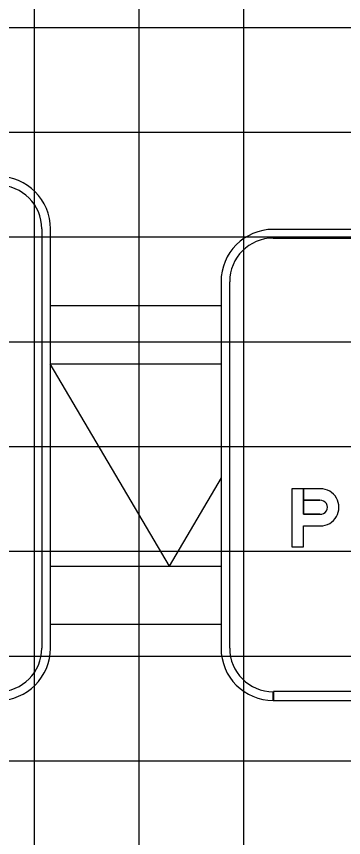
# Model space of a CAD drawing. Extents: x 1797809 to 2198143, y 249608 to 1237864.
# Drawn here: x 2196332.36 to 2196338.61, y 1237191.64 to 1237207.32 of the extents above; entities that cross this region are included whole.
import ezdxf

# ---------------------------------------------------------------- set-up
doc = ezdxf.new("R2010")
doc.units = 0
for name, color, linetype in [('GSBWFILL', 7, 'Continuous'), ('GSCOLORFILL', 7, 'Continuous'), ('GSDIMS', 7, 'Continuous'), ('GSOUTLINE', 7, 'Continuous'), ('GSSHT', 7, 'Continuous')]:
    doc.layers.add(name, color=color, linetype=linetype)

msp = doc.modelspace()

# ---------------------------------------------------------------- linework, layer by layer
at = {"layer": 'GSBWFILL'}
for points in [[(2196337.625, 1237198.301), (2196337.625, 1237197.194), (2196337.844, 1237197.194), (2196337.844, 1237197.592), (2196338.172, 1237197.592)], [(2196338.161, 1237197.813), (2196337.844, 1237197.813), (2196337.844, 1237198.301), (2196337.625, 1237198.301)], [(2196338.172, 1237198.301), (2196337.844, 1237198.301), (2196337.844, 1237198.08), (2196338.161, 1237198.08)]]:
    msp.add_lwpolyline(points, dxfattribs=at)
for major_axis, start_param, end_param in [((0, 0.355), 3.140988, 6.28379), ((0, 0.134), 3.056611, 6.368167)]:
    msp.add_ellipse((2196338.172, 1237197.946), major_axis=major_axis, ratio=0.985874, start_param=start_param, end_param=end_param, dxfattribs=at)
at = {"layer": 'GSCOLORFILL'}
for p, q in [((2196332.845, 1237203.26), (2196332.845, 1237195.26)), ((2196333.012, 1237195.26), (2196333.012, 1237203.26)), ((2196347.759, 1237203.251), (2196337.269, 1237203.251)), ((2196337.269, 1237203.085), (2196347.759, 1237203.085)), ((2196336.27, 1237202.252), (2196336.27, 1237195.259)), ((2196336.437, 1237195.259), (2196336.437, 1237202.252)), ((2196337.269, 1237194.26), (2196337.269, 1237194.427)), ((2196347.759, 1237194.427), (2196337.271, 1237194.427)), ((2196337.271, 1237194.427), (2196337.271, 1237194.26)), ((2196337.271, 1237194.26), (2196347.759, 1237194.26))]:
    msp.add_line(p, q, dxfattribs=at)
for points in [[(2196337.625, 1237198.301), (2196337.625, 1237197.194), (2196337.844, 1237197.194), (2196337.844, 1237197.592), (2196338.172, 1237197.592)], [(2196338.161, 1237197.813), (2196337.844, 1237197.813), (2196337.844, 1237198.301), (2196337.625, 1237198.301)], [(2196338.172, 1237198.301), (2196337.844, 1237198.301), (2196337.844, 1237198.08), (2196338.161, 1237198.08)]]:
    msp.add_lwpolyline(points, dxfattribs=at)
for centre, radius, start, end in [((2196332.012, 1237203.26), 1, 0, 90), ((2196332.012, 1237203.26), 0.833, 0, 90), ((2196337.269, 1237202.252), 0.999, 90, 180), ((2196337.269, 1237202.252), 0.833, 90, 180), ((2196332.012, 1237195.26), 1, 270, 0), ((2196332.012, 1237195.26), 0.833, 270, 0), ((2196337.269, 1237195.259), 0.999, 180, 270), ((2196337.269, 1237195.259), 0.833, 180, 270)]:
    msp.add_arc(centre, radius, start, end, dxfattribs=at)
for major_axis, start_param, end_param in [((0, 0.355), 3.140988, 6.28379), ((0, 0.134), 3.056611, 6.368167)]:
    msp.add_ellipse((2196338.172, 1237197.946), major_axis=major_axis, ratio=0.985874, start_param=start_param, end_param=end_param, dxfattribs=at)
at = {"layer": 'GSDIMS'}
for p, q in [((2196332.999, 1237201.797), (2196336.27, 1237201.797)), ((2196332.999, 1237200.687), (2196336.27, 1237200.687)), ((2196332.999, 1237200.687), (2196335.278, 1237196.824)), ((2196336.27, 1237198.506), (2196335.278, 1237196.824)), ((2196332.999, 1237196.824), (2196336.27, 1237196.824)), ((2196332.999, 1237195.714), (2196336.27, 1237195.714))]:
    msp.add_line(p, q, dxfattribs=at)
at = {"layer": 'GSOUTLINE'}
for p, q in [((2196337.844, 1237197.813), (2196338.161, 1237197.813)), ((2196337.844, 1237197.592), (2196338.172, 1237197.592))]:
    msp.add_line(p, q, dxfattribs=at)
for points in [[(2196338.172, 1237198.301), (2196337.625, 1237198.301), (2196337.625, 1237197.194), (2196337.844, 1237197.194), (2196337.844, 1237197.592)], [(2196338.161, 1237198.08), (2196337.844, 1237198.08), (2196337.844, 1237197.813)]]:
    msp.add_lwpolyline(points, dxfattribs=at)
for major_axis, start_param, end_param in [((0, 0.355), 3.140988, 6.28379), ((0, 0.134), 3.056611, 6.368167)]:
    msp.add_ellipse((2196338.172, 1237197.946), major_axis=major_axis, ratio=0.985874, start_param=start_param, end_param=end_param, dxfattribs=at)
at = {"layer": 'GSSHT'}
for p, q in [((2196332.707, 1237163.106), (2196332.707, 1237223.106)), ((2196334.707, 1237163.106), (2196334.707, 1237223.106)), ((2196336.707, 1237163.106), (2196336.707, 1237223.106)), ((2196264.707, 1237207.106), (2196394.707, 1237207.106)), ((2196264.707, 1237205.106), (2196394.707, 1237205.106)), ((2196264.707, 1237203.106), (2196394.707, 1237203.106)), ((2196264.707, 1237201.106), (2196394.707, 1237201.106)), ((2196264.707, 1237199.106), (2196394.707, 1237199.106)), ((2196264.707, 1237197.106), (2196394.707, 1237197.106)), ((2196264.707, 1237195.106), (2196394.707, 1237195.106)), ((2196264.707, 1237193.106), (2196394.707, 1237193.106))]:
    msp.add_line(p, q, dxfattribs=at)

doc.saveas('drawing.dxf')
